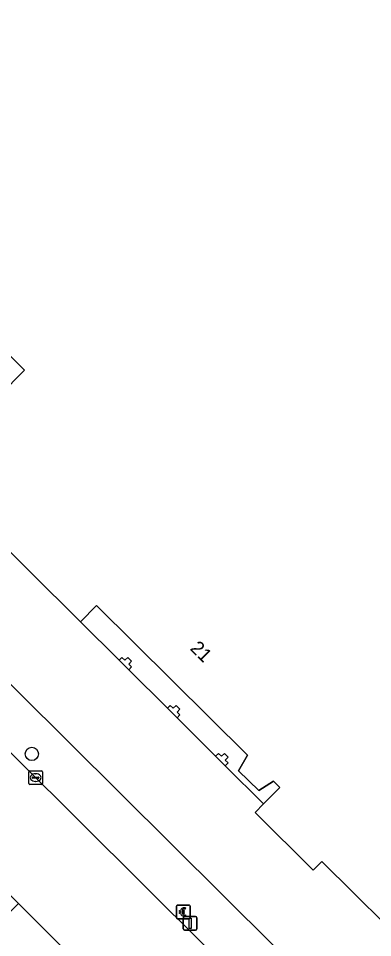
# Model space of a CAD drawing. Extents: x 155018 to 156648, y 383979 to 385733.
# Drawn here: x 155660.8 to 155686.8, y 385363.3 to 385430.8 of the extents above; entities that cross this region are included whole.
import ezdxf

# ---------------------------------------------------------------- set-up
doc = ezdxf.new("R2010")
doc.units = 0
for name, color, linetype in [('IMGEO_Betaalautomaat', 7, 'Continuous'), ('IMGEO_Boom', 7, 'Continuous'), ('IMGEO_Erf', 7, 'Continuous'), ('IMGEO_Kolk', 7, 'Continuous'), ('IMGEO_Lichtmast', 7, 'Continuous'), ('IMGEO_Pand', 7, 'Continuous'), ('IMGEO_Pand_nummerreeks', 7, 'Continuous'), ('IMGEO_Pand_overbouw', 7, 'Continuous'), ('IMGEO_Rijbaan_lokaal_gesloten', 7, 'Continuous'), ('IMGEO_Voetpad_open', 7, 'Continuous')]:
    doc.layers.add(name, color=color, linetype=linetype)

msp = doc.modelspace()

# ---------------------------------------------------------------- linework, layer by layer
at = {"layer": 'IMGEO_Betaalautomaat'}
for p, q in [((155672.402, 385364.748), (155672.402, 385365.589)), ((155672.402, 385365.589), (155672.402, 385364.748)), ((155672.477, 385365.672), (155673.318, 385365.672)), ((155673.318, 385365.672), (155672.477, 385365.672)), ((155673.401, 385365.598), (155673.401, 385364.757)), ((155673.401, 385364.757), (155673.401, 385365.598)), ((155672.685, 385365.136), (155672.685, 385365.204)), ((155672.806, 385365.204), (155672.806, 385365.136)), ((155673.064, 385365.477), (155673.047, 385365.377)), ((155673.051, 385364.971), (155673.073, 385364.884)), ((155673.327, 385364.673), (155672.486, 385364.673)), ((155672.486, 385364.673), (155673.327, 385364.673))]:
    msp.add_line(p, q, dxfattribs=at)
for points in [[(155672.685, 385365.204), (155672.616, 385365.204), (155672.616, 385365.273), (155672.695, 385365.273)], [(155672.69, 385365.067), (155672.616, 385365.067), (155672.616, 385365.136), (155672.685, 385365.136)], [(155672.817, 385365.273), (155672.964, 385365.273), (155672.964, 385365.204), (155672.806, 385365.204)], [(155672.806, 385365.136), (155672.964, 385365.136), (155672.964, 385365.067), (155672.82, 385365.067)]]:
    msp.add_lwpolyline(points, dxfattribs=at)
for centre, radius, start, end in [((155672.48, 385365.595), 0.0779, 92.4484, 184.28452), ((155672.48, 385365.595), 0.0779, 92.4484, 184.28452), ((155673.324, 385365.595), 0.0779, 2.4484, 94.28452), ((155673.324, 385365.595), 0.0779, 2.4484, 94.28452), ((155672.951, 385365.122), 0.267, 191.80956, 297.03891), ((155672.978, 385365.197), 0.293, 73.01398, 165.01395), ((155672.984, 385365.21), 0.179, 69.32359, 159.56827), ((155672.984, 385365.137), 0.179, 202.76249, 291.86925), ((155672.48, 385364.751), 0.0779, 182.4484, 274.28452), ((155672.48, 385364.751), 0.0779, 182.4484, 274.28452), ((155673.324, 385364.751), 0.0779, 272.4484, 4.28452), ((155673.324, 385364.751), 0.0779, 272.4484, 4.28452)]:
    msp.add_arc(centre, radius, start, end, dxfattribs=at)
at = {"layer": 'IMGEO_Boom'}
msp.add_circle((155661.787, 385376.782), 0.489, dxfattribs=at)
at = {"layer": 'IMGEO_Erf'}
for points in [[(155690.088, 385361.922), (155683.069, 385368.892), (155682.44, 385368.242), (155678.169, 385372.481), (155678.792, 385373.112), (155679.988, 385374.322), (155679.529, 385374.781), (155678.45, 385374.102), (155676.959, 385375.552), (155677.61, 385376.692), (155666.539, 385387.69), (155665.35, 385386.482), (155654.058, 385397.7), (155661.238, 385404.981), (155636.587, 385429.78), (155633.588, 385432.755), (155633.419, 385432.585), (155633.036, 385432.966), (155699.652, 385500)], [(155576.236, 385465.344), (155585.459, 385456.178), (155589.729, 385451.936), (155605.692, 385436.071), (155611.873, 385429.93), (155613.711, 385428.103), (155621.131, 385420.729), (155649.479, 385392.559), (155690.84, 385351.455), (155696.184, 385346.145), (155724.68, 385317.827), (155726.139, 385316.671)]]:
    msp.add_lwpolyline(points, dxfattribs=at)
for points in [[(155668.823, 385383.876), (155669.107, 385383.594), (155668.896, 385383.381), (155669.108, 385383.169), (155668.895, 385382.955), (155668.186, 385383.661), (155668.399, 385383.875), (155668.612, 385383.663)], [(155672.368, 385380.35), (155672.652, 385380.068), (155672.441, 385379.855), (155672.653, 385379.643), (155672.44, 385379.429), (155671.731, 385380.135), (155671.944, 385380.349), (155672.157, 385380.137)], [(155675.913, 385376.824), (155676.197, 385376.542), (155675.986, 385376.329), (155676.198, 385376.117), (155675.985, 385375.903), (155675.276, 385376.609), (155675.489, 385376.823), (155675.702, 385376.611)]]:
    msp.add_lwpolyline(points, close=True, dxfattribs=at)
at = {"layer": 'IMGEO_Kolk'}
for p, q in [((155661.564, 385374.618), (155661.564, 385375.47)), ((155661.639, 385375.544), (155662.491, 385375.544)), ((155661.823, 385375.038), (155661.823, 385375.05)), ((155661.866, 385375.087), (155662.264, 385375.087)), ((155662.052, 385375.324), (155662.077, 385375.324)), ((155662.307, 385375.05), (155662.307, 385375.038)), ((155662.565, 385375.47), (155662.565, 385374.618)), ((155662.491, 385374.544), (155661.639, 385374.544)), ((155662.261, 385375.001), (155661.863, 385375.001)), ((155662.075, 385374.764), (155662.05, 385374.764))]:
    msp.add_line(p, q, dxfattribs=at)
for points in [[(155661.564, 385374.618), (155661.564, 385375.47)], [(155661.639, 385375.544), (155662.491, 385375.544)], [(155662.565, 385375.47), (155662.565, 385374.618)], [(155662.491, 385374.544), (155661.639, 385374.544)]]:
    msp.add_lwpolyline(points, dxfattribs=at)
for centre, radius, start, end in [((155661.641, 385375.468), 0.0765, 91.55205, 178.44795), ((155661.641, 385375.468), 0.0765, 91.55205, 178.44795), ((155661.863, 385375.047), 0.0403, 85.87752, 175.75265), ((155661.86, 385375.037), 0.0366, 178.93798, 274.71019), ((155662.264, 385375.044), 0.043, 264.86636, 352.45326), ((155662.268, 385375.049), 0.0386, 1.73085, 96.63898), ((155662.489, 385375.468), 0.0765, 1.55205, 88.44795), ((155662.489, 385375.468), 0.0765, 1.55205, 88.44795), ((155661.641, 385374.62), 0.0765, 181.55205, 268.44795), ((155661.641, 385374.62), 0.0765, 181.55205, 268.44795), ((155662.489, 385374.62), 0.0765, 271.55205, 358.44795), ((155662.489, 385374.62), 0.0765, 271.55205, 358.44795)]:
    msp.add_arc(centre, radius, start, end, dxfattribs=at)
for centre, major_axis, ratio, start_param, end_param in [((155662.051, 385375.044), (-0.387, 0.002), 0.722429, 4.712389, 7.853982), ((155662.076, 385375.044), (-0.39, 0.002), 0.717154, 1.570796, 4.712389)]:
    msp.add_ellipse(centre, major_axis=major_axis, ratio=ratio, start_param=start_param, end_param=end_param, dxfattribs=at)
at = {"layer": 'IMGEO_Lichtmast'}
for p, q in [((155672.901, 385363.934), (155672.901, 385364.734)), ((155672.901, 385364.734), (155672.901, 385363.934)), ((155673.001, 385364.834), (155673.791, 385364.834)), ((155673.791, 385364.834), (155673.001, 385364.834)), ((155673.891, 385364.734), (155673.891, 385363.934)), ((155673.891, 385363.934), (155673.891, 385364.734)), ((155673.791, 385363.834), (155673.001, 385363.834)), ((155673.001, 385363.834), (155673.791, 385363.834))]:
    msp.add_line(p, q, dxfattribs=at)
msp.add_lwpolyline([(155673.321, 385364.709), (155673.471, 385364.709), (155673.471, 385363.959), (155673.321, 385363.959), (155673.321, 385364.709)], dxfattribs=at)
for centre, start, end in [((155673.001, 385364.734), 90, 180), ((155673.001, 385364.734), 90, 180), ((155673.791, 385364.734), 0, 90), ((155673.791, 385364.734), 360, 90), ((155673.001, 385363.934), 180, 270), ((155673.001, 385363.934), 180, 270), ((155673.791, 385363.934), 270, 0), ((155673.791, 385363.934), 270, 0)]:
    msp.add_arc(centre, 0.1, start, end, dxfattribs=at)
at = {"layer": 'IMGEO_Pand'}
msp.add_lwpolyline([(155699.652, 385500), (155633.036, 385432.966), (155633.419, 385432.585), (155633.588, 385432.755), (155636.587, 385429.78), (155661.238, 385404.981), (155654.058, 385397.7), (155665.35, 385386.482), (155666.539, 385387.69), (155677.61, 385376.692), (155676.959, 385375.552), (155678.45, 385374.102), (155679.529, 385374.781), (155679.988, 385374.322), (155678.792, 385373.112), (155678.169, 385372.481), (155682.44, 385368.242), (155683.069, 385368.892), (155690.088, 385361.922)], dxfattribs=at)
for points in [[(155669.107, 385383.594), (155668.823, 385383.876), (155668.612, 385383.663), (155668.399, 385383.875), (155668.186, 385383.661), (155668.895, 385382.955), (155669.108, 385383.169), (155668.896, 385383.381)], [(155672.652, 385380.068), (155672.368, 385380.35), (155672.157, 385380.137), (155671.944, 385380.349), (155671.731, 385380.135), (155672.44, 385379.429), (155672.653, 385379.643), (155672.441, 385379.855)], [(155676.197, 385376.542), (155675.913, 385376.824), (155675.702, 385376.611), (155675.489, 385376.823), (155675.276, 385376.609), (155675.985, 385375.903), (155676.198, 385376.117), (155675.986, 385376.329)]]:
    msp.add_lwpolyline(points, close=True, dxfattribs=at)
at = {"layer": 'IMGEO_Pand_overbouw'}
for points in [[(155633.365, 385418.201), (155636.214, 385415.379), (155636.441, 385415.608), (155637.145, 385414.912), (155636.918, 385414.683), (155639.759, 385411.867), (155639.985, 385412.095), (155640.695, 385411.391), (155640.469, 385411.163), (155654.058, 385397.7), (155661.238, 385404.981), (155636.587, 385429.78), (155635.242, 385428.439), (155634.377, 385427.578), (155632.647, 385425.854), (155629.798, 385423.017), (155630.026, 385422.792), (155629.607, 385422.375), (155630.054, 385421.935), (155629.828, 385421.707), (155632.669, 385418.891), (155632.896, 385419.12), (155633.592, 385418.43)], [(155668.186, 385383.661), (155668.399, 385383.875), (155668.612, 385383.663), (155668.823, 385383.876), (155669.107, 385383.594), (155668.896, 385383.381), (155669.108, 385383.169), (155668.895, 385382.955), (155671.731, 385380.135), (155671.944, 385380.349), (155672.157, 385380.137), (155672.368, 385380.35), (155672.652, 385380.068), (155672.441, 385379.855), (155672.653, 385379.643), (155672.44, 385379.429), (155675.276, 385376.609), (155675.489, 385376.823), (155675.702, 385376.611), (155675.913, 385376.824), (155676.197, 385376.542), (155675.986, 385376.329), (155676.198, 385376.117), (155675.985, 385375.903), (155678.792, 385373.112), (155679.988, 385374.322), (155679.529, 385374.781), (155678.45, 385374.102), (155676.959, 385375.552), (155677.61, 385376.692), (155666.539, 385387.69), (155665.35, 385386.482)]]:
    msp.add_lwpolyline(points, close=True, dxfattribs=at)
at = {"layer": 'IMGEO_Rijbaan_lokaal_gesloten'}
msp.add_lwpolyline([(155693.677, 385343.65), (155688.313, 385348.934), (155646.977, 385390.046), (155618.655, 385418.215), (155611.263, 385425.568), (155603.209, 385433.589), (155587.265, 385449.466), (155583.014, 385453.7), (155580.723, 385455.982), (155575.477, 385450.495), (155585.056, 385441.044), (155601.715, 385424.55), (155611.734, 385414.582), (155642.474, 385383.998), (155652.068, 385374.401), (155652.264, 385374.268), (155660.796, 385365.788), (155663.856, 385362.746), (155715.337, 385311.513)], dxfattribs=at)
at = {"layer": 'IMGEO_Voetpad_open'}
for points in [[(155646.977, 385390.046), (155688.313, 385348.934), (155690.84, 385351.455), (155649.479, 385392.559)], [(155660.796, 385365.788), (155659.332, 385364.319), (155658.977, 385363.963), (155662.029, 385360.936), (155662.383, 385361.287), (155663.856, 385362.746)]]:
    msp.add_lwpolyline(points, close=True, dxfattribs=at)

# ---------------------------------------------------------------- texts
at = {"layer": 'IMGEO_Pand_nummerreeks'}
msp.add_text('21', height=1, rotation=315.18897, dxfattribs=at).set_placement((155673.343, 385384.481))

doc.saveas('drawing.dxf')
